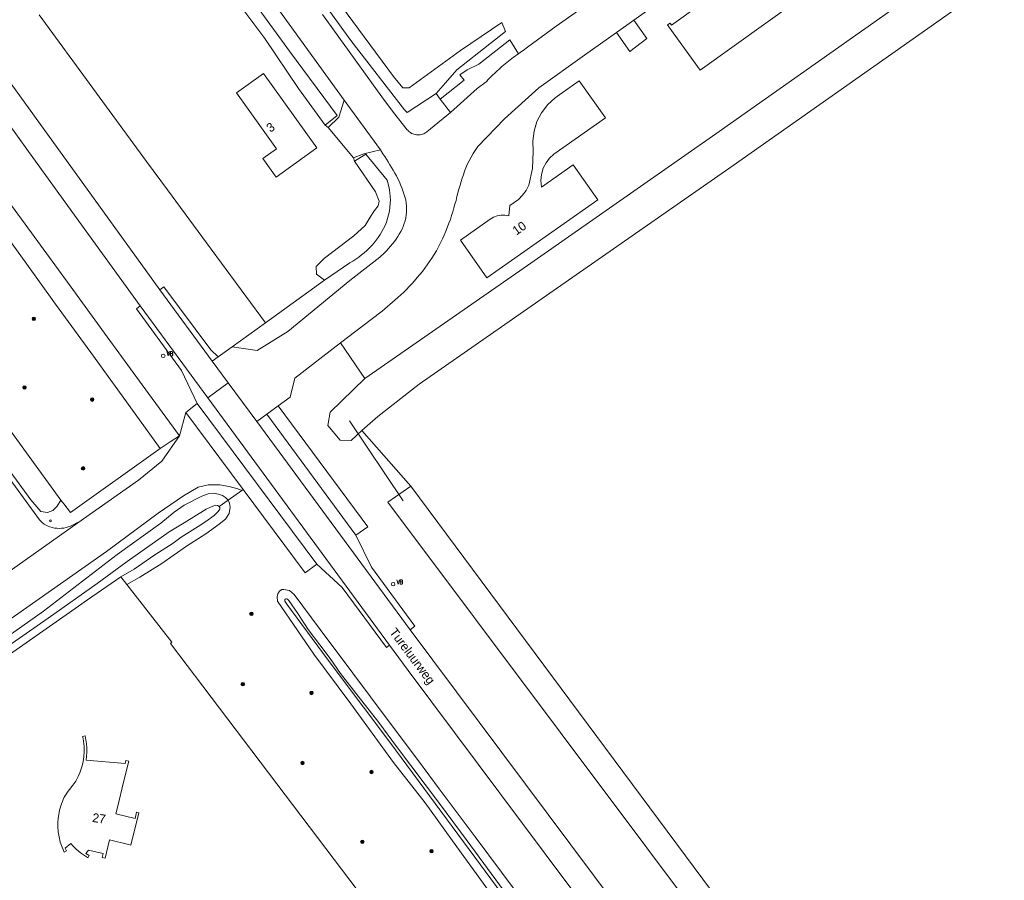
# Model space of a CAD drawing. Header units: metres. Extents: x 138165 to 154469, y 480134 to 494189.
# Tile 382 of 656: x 150415 to 150553, y 483192 to 483312. Entities that reach past the tile are written whole.
import ezdxf

# ---------------------------------------------------------------- set-up
doc = ezdxf.new("R2010")
doc.units = ezdxf.units.M
doc.header["$LTSCALE"] = 0.001
doc.header["$MEASUREMENT"] = 0
for name, color, linetype, lineweight in [('TOP-L-duiker', 7, 'Continuous', 0), ('TOP-L-topo objecten punt', 7, 'Continuous', 0), ('TOP-L-topo objecten vlak', 7, 'Continuous', 0), ('TOP-T-topo huisnummering naamgeving', 7, 'Continuous', 0)]:
    doc.layers.add(name, color=color, linetype=linetype, lineweight=lineweight)
doc.styles.add('Style-INTL_ISO', font='INTL_ISO.shx')
doc.styles.add('Style-STANDARD', font='STANDARD.shx')

# ---------------------------------------------------------------- blocks, each defined once
blk = doc.blocks.new('24')
at = {"layer": 'TOP-L-topo objecten punt', "color": 7, "linetype": 'Continuous', "lineweight": 0}
for radius in [0.025, 0.0182, 0.0115, 0.005]:
    blk.add_circle((0, 0), radius, dxfattribs=at)
blk = doc.blocks.new('10')
at = {"layer": 'TOP-L-topo objecten punt', "linetype": 'Continuous', "lineweight": 0}
blk.add_circle((0, 0), 0.0125, dxfattribs=at)
blk = doc.blocks.new('14')
at = {"layer": 'TOP-L-topo objecten punt', "color": 7, "linetype": 'Continuous', "lineweight": 0}
blk.add_circle((0, 0), 0.025, dxfattribs=at)
at = {"layer": 'TOP-L-topo objecten punt', "color": 7, "linetype": 'Continuous', "lineweight": 0, "style": 'Style-STANDARD'}
blk.add_text('VB', height=0.06, dxfattribs=at).set_placement((0.0483, 0))

msp = doc.modelspace()

# ---------------------------------------------------------------- linework, layer by layer
at = {"layer": 'TOP-L-duiker', "flags": 128}
msp.add_lwpolyline([(150468.39, 483244.73), (150460.85, 483255.92)], dxfattribs=at)
at = {"layer": 'TOP-L-topo objecten vlak', "flags": 128}
for points in [[(150462.57, 483254.58), (150464.82, 483256.53), (150470.62, 483261.08), (150514.63, 483291.73), (150810.45, 483500), (151000, 483633.45), (151135.52, 483728.86), (151144.14, 483735.12)], [(150208.38, 483583.35), (150263.35, 483506.61), (150319.3, 483427.6), (150326.02, 483418.22), (150334.68, 483406.16), (150340.64, 483397.86), (150345.21, 483391.51), (150353.04, 483380.63), (150361.6, 483368.74), (150368.36, 483359.37), (150374.46, 483350.9), (150382.16, 483340.23), (150387.28, 483333.15), (150398.36, 483317.82), (150404.1, 483309.89), (150409.61, 483302.28), (150415.83, 483293.71), (150422.31, 483284.77), (150431.51, 483272.08)], [(150891.53, 483563.57), (150801.35, 483500), (150512.22, 483296.19), (150485.81, 483277.69), (150462.97, 483261.89)], [(150277.35, 483442.98), (150274.39, 483443.3), (150273.79, 483441.62), (150275, 483439.42), (150306.12, 483396.03), (150319.93, 483376.71), (150345.77, 483341.23), (150366.59, 483312.57), (150390.98, 483279.54), (150409.95, 483253.32), (150416.17, 483244.87), (150417.55, 483243.2), (150418.48, 483243.09), (150419.26, 483243.38), (150419.87, 483243.95), (150420.39, 483244.81)], [(150420.39, 483244.81), (150381.19, 483298.77), (150351.9, 483339.1), (150277.35, 483442.98)], [(150422.74, 483241.62), (150422.69, 483241.67), (150422, 483241.29), (150421.72, 483241.16), (150421.41, 483241.05), (150421.1, 483240.96), (150420.78, 483240.9), (150420.45, 483240.86), (150420.12, 483240.85), (150419.79, 483240.86), (150419.47, 483240.9), (150419.16, 483240.97), (150418.85, 483241.07), (150418.58, 483241.18), (150418.31, 483241.31), (150418.05, 483241.46), (150417.81, 483241.63), (150417.37, 483242.03), (150398.54, 483267.88), (150362.98, 483316.58), (150334.48, 483355.64), (150305.36, 483395.53), (150272.39, 483440.75), (150268.76, 483438.09)], [(150434.27, 483274.3), (150326.11, 483424.15)], [(150545.04, 483350.83), (150533.32, 483342.46), (150528.32, 483338.86), (150514.24, 483328.66), (150496.56, 483316.04), (150489.84, 483311.26), (150485.82, 483308.34), (150485.61, 483308.18), (150485.4, 483308.02), (150485.19, 483307.87), (150484.98, 483307.71), (150484.77, 483307.56), (150484.55, 483307.41)], [(150472.97, 483301.82), (150474.32, 483303.35), (150475.91, 483305.13), (150478.96, 483307.58), (150482.71, 483310.51), (150482.22, 483311.81), (150476.4, 483307.84), (150469.2, 483302.64), (150468.3, 483302.64), (150467.01, 483304.2), (150457.99, 483316.45), (150452.42, 483324.35), (150449.9, 483327.55), (150449.93, 483329.18), (150450.12, 483330.14), (150451.2, 483331.11), (150452.2, 483332), (150459.12, 483335.95), (150457.97, 483337.4), (150457.13, 483337.02)], [(150500.7, 483312.12), (150511.02, 483319.48), (150518.6, 483324.95)], [(150450.82, 483323.36), (150461.01, 483309.28), (150468.55, 483299.56), (150468.94, 483299.16), (150472.97, 483301.82)], [(150505.63, 483311.17), (150510, 483305.09), (150523.64, 483314.89), (150519.28, 483320.96), (150519.08, 483321.24), (150518.68, 483320.95), (150518.88, 483320.67), (150514.82, 483317.76), (150514.62, 483318.04), (150514.28, 483317.79), (150514.48, 483317.52), (150510.44, 483314.61), (150510.24, 483314.89), (150509.9, 483314.64), (150510.09, 483314.37), (150506, 483311.43), (150505.8, 483311.71), (150505.44, 483311.44), (150505.63, 483311.17)], [(150448.82, 483316.51), (150453.96, 483309.37), (150460.1, 483300.89)], [(150457.45, 483297.37), (150459.13, 483298.76), (150452.41, 483307.78), (150447.45, 483314.65), (150446.02, 483313.47)], [(150390.15, 483313.16), (150394.17, 483307.59), (150398.08, 483302.16), (150401.74, 483297.08), (150405.82, 483291.44), (150410.72, 483284.65), (150415.37, 483278.21), (150419.63, 483272.31), (150424.56, 483265.5), (150430.78, 483256.9), (150434.29, 483252.05), (150434.3, 483252.04)], [(150436.99, 483253.83), (150431.78, 483260.97), (150426.88, 483267.7), (150421.66, 483274.86), (150416.25, 483282.28), (150412.05, 483288.06), (150409.41, 483291.69), (150405.97, 483296.41), (150403.01, 483300.5), (150399.84, 483304.86), (150397.4, 483308.21), (150392.86, 483314.47)], [(150446.02, 483313.47), (150448.95, 483309.56), (150453.67, 483302.55), (150457.45, 483297.37)], [(150417.33, 483312.87), (150432.4, 483292.3), (150435.33, 483288.32), (150440.78, 483280.91), (150446.31, 483273.4), (150449.07, 483269.67)], [(150474.99, 483299.15), (150472.71, 483297.28), (150471.7, 483296.45), (150471.56, 483296.35), (150471.41, 483296.26), (150471.25, 483296.18), (150471.09, 483296.11), (150470.92, 483296.07), (150470.75, 483296.03), (150470.57, 483296.02), (150470.39, 483296.02), (150470.22, 483296.03), (150470.04, 483296.06), (150469.87, 483296.11), (150469.71, 483296.17), (150469.55, 483296.24), (150469.4, 483296.34), (150469.26, 483296.44), (150469.12, 483296.56), (150469, 483296.68), (150468.95, 483296.74), (150467.01, 483299.15), (150465.39, 483301.36), (150457.07, 483312.89)], [(150498.27, 483310.4), (150500.15, 483307.72), (150502.53, 483309.56), (150500.7, 483312.12)], [(150498.27, 483310.4), (150500.7, 483312.12)], [(150459.57, 483266.89), (150463.9, 483270.15), (150465.42, 483271.3), (150467.23, 483272.88), (150467.64, 483273.24), (150468.05, 483273.61), (150468.44, 483273.98), (150468.83, 483274.37), (150469.21, 483274.76), (150469.59, 483275.16), (150469.97, 483275.58), (150470.35, 483276.01), (150470.71, 483276.45), (150471.07, 483276.89), (150471.42, 483277.34), (150471.75, 483277.8), (150472.08, 483278.27), (150472.39, 483278.74), (150472.71, 483279.26), (150473.02, 483279.79), (150473.32, 483280.33), (150473.6, 483280.88), (150473.87, 483281.43), (150474.12, 483281.99), (150474.37, 483282.55), (150474.6, 483283.12), (150474.79, 483283.65), (150474.98, 483284.18), (150475.15, 483284.71), (150475.32, 483285.25), (150475.48, 483285.78), (150475.63, 483286.31), (150475.78, 483286.84), (150475.91, 483287.37), (150476.05, 483287.9), (150476.19, 483288.43), (150476.34, 483288.96), (150476.5, 483289.49), (150476.66, 483289.97), (150476.82, 483290.45), (150476.98, 483290.93), (150477.16, 483291.41), (150477.36, 483291.87), (150477.62, 483292.4), (150477.9, 483292.92), (150478.19, 483293.44), (150478.85, 483294.42), (150482.57, 483298.26), (150487.41, 483302.62), (150493.8, 483307.23), (150498.27, 483310.4)], [(150473.57, 483301.02), (150476.9, 483303.69), (150476.3, 483304.43), (150477.32, 483305.16), (150478.97, 483305.96), (150483.34, 483309.38), (150484.55, 483307.41)], [(150484.55, 483307.41), (150484.32, 483307.24), (150484.08, 483307.07), (150483.84, 483306.91), (150483.6, 483306.74), (150483.36, 483306.57), (150483.13, 483306.38), (150482.9, 483306.19), (150482.67, 483306), (150482.45, 483305.81), (150482.22, 483305.61), (150482, 483305.41), (150481.78, 483305.21), (150481.56, 483305.01), (150481.36, 483304.82), (150481.16, 483304.63), (150480.96, 483304.44), (150480.77, 483304.25), (150480.57, 483304.06), (150480.38, 483303.87), (150479.99, 483303.48), (150478.74, 483302.54), (150474.99, 483299.15)], [(150448.79, 483304.65), (150445, 483301.92), (150450.63, 483294.08), (150448.71, 483292.7), (150450.56, 483290.12), (150456.28, 483294.22), (150448.79, 483304.65)], [(150490.66, 483301.92), (150489.68, 483301.23), (150489.62, 483301.17), (150488.64, 483300.27), (150487.78, 483299.14), (150487.13, 483297.89), (150486.71, 483296.54), (150486.53, 483295.14), (150486.59, 483293.72), (150486.5, 483291.32), (150485.97, 483288.97), (150485.6, 483288.23), (150485.11, 483287.57), (150484.52, 483286.99), (150483.32, 483286.14), (150483.19, 483284.7), (150482.64, 483284.78), (150482.09, 483284.77), (150481.55, 483284.66), (150481.04, 483284.47), (150480.56, 483284.2), (150476.39, 483281.26), (150480.11, 483275.98), (150495.64, 483286.94), (150492.18, 483291.84), (150487.76, 483288.72), (150487.67, 483289.61), (150487.75, 483290.49), (150488, 483291.34), (150488.4, 483292.13), (150488.9, 483292.77), (150489.5, 483293.32), (150496.72, 483298.41), (150493.06, 483303.61), (150490.66, 483301.92)], [(150457.83, 483297.07), (150459.36, 483298.52), (150460.1, 483300.89)], [(150460.1, 483300.89), (150465.17, 483293.94)], [(150472.97, 483301.82), (150473.57, 483301.02)], [(150474.99, 483299.15), (150473.57, 483301.02)], [(150457.83, 483297.07), (150457.45, 483297.37)], [(150461.41, 483292.79), (150457.83, 483297.07)], [(150465.17, 483293.94), (150465.53, 483293.37), (150465.78, 483292.99), (150466.03, 483292.62), (150466.27, 483292.24), (150466.5, 483291.85), (150466.73, 483291.47), (150466.96, 483291.07), (150467.19, 483290.67), (150467.41, 483290.27), (150467.62, 483289.86), (150467.83, 483289.44), (150468.01, 483289.02), (150468.17, 483288.6), (150468.33, 483288.18), (150468.48, 483287.76), (150468.61, 483287.33), (150468.72, 483286.9), (150468.8, 483286.46), (150468.84, 483286.02), (150468.85, 483285.61), (150468.83, 483285.2), (150468.78, 483284.79), (150468.72, 483284.38), (150468.63, 483283.98), (150468.52, 483283.59), (150468.38, 483283.2), (150468.22, 483282.83), (150468.03, 483282.46), (150467.82, 483282.1), (150467.6, 483281.76), (150467.37, 483281.41), (150467.13, 483281.08), (150466.88, 483280.74), (150466.61, 483280.41), (150466.33, 483280.09), (150466.04, 483279.77), (150465.74, 483279.47), (150465.11, 483278.9), (150460.89, 483275.61), (150452.19, 483268.46), (150447.89, 483265.78), (150444.39, 483266.31)], [(150465.17, 483293.94), (150462.84, 483293.39), (150461.41, 483292.79)], [(150457.32, 483275.66), (150460.87, 483278.1), (150461.3, 483278.34), (150461.72, 483278.61), (150462.13, 483278.89), (150462.53, 483279.19), (150462.92, 483279.5), (150463.29, 483279.83), (150463.64, 483280.18), (150463.98, 483280.54), (150464.29, 483280.9), (150464.59, 483281.27), (150464.88, 483281.66), (150465.15, 483282.05), (150465.39, 483282.46), (150465.62, 483282.88), (150465.82, 483283.31), (150466.02, 483283.81), (150466.18, 483284.31), (150466.33, 483284.83), (150466.44, 483285.35), (150466.52, 483285.88), (150466.56, 483286.41), (150466.58, 483286.93), (150466.56, 483287.4), (150466.52, 483287.87), (150466.45, 483288.34), (150466.37, 483288.8), (150466.11, 483289.7), (150463.11, 483293.33), (150461.56, 483292.32)], [(150461.56, 483292.32), (150461.41, 483292.79)], [(150461.56, 483292.32), (150464.5, 483288.02), (150465.01, 483286.75), (150464.86, 483286.1), (150464.35, 483285.44), (150463.74, 483284.48), (150463.04, 483283.31), (150461.47, 483281.85), (150457.32, 483278.76), (150456.16, 483277.55), (150456.2, 483276.52), (150457.32, 483275.66)], [(150442.45, 483264.92), (150441.42, 483265.9), (150434.82, 483274.73), (150434.27, 483274.3)], [(150449.07, 483269.67), (150449.92, 483270.29), (150457.32, 483275.66)], [(150441.61, 483264.32), (150434.27, 483274.3)], [(150431.51, 483272.08), (150430.98, 483271.66), (150437.28, 483263.01), (150439.47, 483258.34)], [(150431.51, 483272.08), (150440.98, 483259.17)], [(150449.07, 483269.67), (150444.39, 483266.31)], [(150444.39, 483266.31), (150442.45, 483264.92)], [(150450.86, 483258.03), (150452.52, 483259.23), (150453.2, 483261.93), (150459.57, 483266.89)], [(150459.57, 483266.89), (150462.97, 483261.89)], [(150442.45, 483264.92), (150441.61, 483264.32)], [(150443.85, 483261.28), (150441.61, 483264.32)], [(150440.98, 483259.17), (150443.85, 483261.28)], [(150443.85, 483261.28), (150447.84, 483255.86)], [(150462.97, 483261.89), (150458.11, 483257.15), (150457.8, 483255.29), (150459.55, 483253.2), (150461.07, 483253.17), (150462.57, 483254.58)], [(150439.47, 483258.34), (150437.89, 483257.11)], [(150456.25, 483235.85), (150439.47, 483258.34)], [(150440.98, 483259.17), (150466.43, 483224.46)], [(150449.23, 483256.86), (150450.86, 483258.03)], [(150461.75, 483239.9), (150463.39, 483241.09), (150450.86, 483258.03)], [(150437.89, 483257.11), (150436.99, 483253.83)], [(150445.94, 483246.29), (150437.89, 483257.11)], [(150447.84, 483255.86), (150449.23, 483256.86)], [(150449.23, 483256.86), (150461.75, 483239.9)], [(150469.35, 483226.62), (150447.84, 483255.86)], [(150436.99, 483253.83), (150434.55, 483250.28), (150431.28, 483247.59), (150424.01, 483242.52), (150422.74, 483241.62)], [(150434.3, 483252.04), (150434.31, 483252.04), (150435.7, 483252.97), (150436.99, 483253.83)], [(150462.57, 483254.58), (150469.44, 483246.75)], [(150420.39, 483244.81), (150420.81, 483244.27), (150421.73, 483243.08), (150434.3, 483252.04)], [(150308.42, 483154.31), (150372.52, 483199.43), (150410.85, 483226.46), (150426.77, 483237.61), (150434, 483242.99), (150437.55, 483245.4), (150439.62, 483246.63), (150441.05, 483246.95), (150442.66, 483246.97), (150443.95, 483246.72), (150445.17, 483246.38), (150445.73, 483246.14)], [(150443.84, 483244.83), (150443.45, 483245.18), (150443.02, 483245.47), (150442.46, 483245.65), (150441.83, 483245.78), (150441.02, 483245.71), (150440.12, 483245.38), (150437.65, 483244.1), (150436.28, 483243.12), (150434.39, 483241.58), (150428.28, 483237.21), (150417.96, 483229.26), (150373.11, 483197.54)], [(150443.84, 483244.83), (150445.73, 483246.14)], [(150445.73, 483246.14), (150445.94, 483246.29)], [(150445.94, 483246.29), (150454.62, 483234.62), (150456.25, 483235.85)], [(150469.44, 483246.75), (150466.24, 483244.52), (150562.88, 483115.5), (150615.21, 483047.01), (150651.35, 483000), (150720.99, 482909.42), (150752.05, 482869.5), (150755.06, 482870.97)], [(150755.06, 482870.97), (150711.44, 482926.18), (150557.55, 483128.2), (150469.44, 483246.75)], [(150442.55, 483243.93), (150442.35, 483244.05), (150442.07, 483244.1), (150441.67, 483243.96), (150440.77, 483243.56), (150437.68, 483241.65), (150435.58, 483240.38), (150429.69, 483236.21), (150425.48, 483233.12), (150418.58, 483228.28), (150400.16, 483215.47)], [(150429.63, 483232.97), (150431.45, 483234.03), (150434.53, 483235.92), (150437.98, 483238.34), (150440.7, 483240.09), (150442.55, 483241.42), (150443.47, 483242.16), (150443.95, 483242.94), (150444.1, 483243.83), (150444, 483244.38), (150443.84, 483244.83)], [(150443.84, 483244.83), (150442.55, 483243.93)], [(150428.79, 483234.04), (150430.63, 483235.15), (150433.57, 483237.12), (150436.14, 483238.8), (150437.25, 483239.61), (150439.61, 483241.11), (150440.69, 483241.82), (150441.88, 483242.65), (150442.45, 483243.22), (150442.68, 483243.56), (150442.64, 483243.79), (150442.55, 483243.93)], [(150412.8, 483234.57), (150422.74, 483241.62)], [(150469.35, 483226.62), (150470.02, 483227.12), (150463.92, 483235.4), (150461.75, 483239.9)], [(150456.25, 483235.85), (150459.82, 483232.55), (150466.03, 483224.16), (150466.43, 483224.46)], [(150318.09, 483155.96), (150319.49, 483157.18), (150321.01, 483158.32), (150323.67, 483160.18), (150335.7, 483168.56), (150344.91, 483175.04), (150353.28, 483181.14), (150377.96, 483198.53), (150403.17, 483216.2), (150421.1, 483228.72), (150424.1, 483230.82), (150428.79, 483234.04)], [(150428.79, 483234.04), (150429.63, 483232.97)], [(150680.23, 482898.63), (150681.89, 482899.8), (150435.73, 483224.73), (150435.93, 483224.89), (150429.63, 483232.97)], [(150486.91, 483186.25), (150482.15, 483192.64), (150478.44, 483197.62), (150473.42, 483204.35), (150470.51, 483208.25), (150466.27, 483213.93), (150461.33, 483220.53), (150456.74, 483226.68), (150453.07, 483231.59), (150452.42, 483232.12), (150451.65, 483232.29), (150451.34, 483232.29), (150451.05, 483232.05), (150450.78, 483231.65), (150450.72, 483231.26), (150450.75, 483230.65), (150455.83, 483223.21), (150461.01, 483216.27), (150467.01, 483208.02), (150471.43, 483202.35), (150475.89, 483196.18), (150486.36, 483181.77)], [(150451.93, 483230.96), (150451.78, 483230.88), (150451.77, 483230.63), (150452.04, 483230.21), (150457.05, 483223.44), (150459.09, 483220.71), (150466.49, 483210.85), (150492.59, 483175.58), (150515.3, 483145.06), (150533.72, 483120.38), (150553.64, 483093.79)], [(150563.06, 483081.92), (150531.4, 483123.89), (150522.65, 483135.97), (150510.54, 483152.28), (150499.88, 483166.59), (150496.25, 483171.43), (150487.61, 483183.06), (150484.74, 483187), (150477.32, 483197.03), (150473.48, 483202.27), (150467.44, 483210.25), (150464.95, 483213.64), (150462.04, 483217.31), (150459.6, 483220.5), (150458.12, 483222.61), (150456.67, 483224.5), (150455.06, 483226.68), (150453.59, 483228.93), (150452.36, 483230.76), (150452.16, 483230.93), (150452.02, 483230.99), (150451.93, 483230.96)], [(150595.2, 483059.13), (150573.55, 483087.74), (150520.89, 483157.62), (150469.35, 483226.62)], [(150466.43, 483224.46), (150469.09, 483220.9), (150478.87, 483207.81), (150491.3, 483191.17), (150496.72, 483183.93), (150502.3, 483176.47), (150508.05, 483168.8), (150514, 483160.85), (150520.33, 483152.42), (150526.51, 483144.17), (150532.91, 483135.65), (150539.7, 483126.61), (150545.71, 483118.61), (150557.78, 483102.56), (150563.68, 483094.72), (150570.64, 483085.48), (150575.14, 483079.52), (150580.48, 483072.45), (150589, 483061.21), (150592.26, 483056.9)], [(150429.88, 483196.5), (150430.2, 483196.42), (150431.3, 483200.97), (150430.99, 483201.05), (150430.78, 483200.15), (150428.09, 483200.81), (150428.31, 483201.7), (150429.22, 483205.43), (150429.9, 483208.21), (150429.48, 483208.31), (150429.38, 483207.9), (150423.9, 483208.34), (150423.97, 483208.91), (150424.01, 483209.48), (150424, 483210.06), (150423.96, 483210.64), (150423.88, 483211.21), (150423.76, 483211.77), (150423.42, 483211.68), (150423.44, 483211.57), (150423.46, 483211.48), (150423.48, 483211.4), (150423.5, 483211.31), (150423.52, 483211.23), (150423.53, 483211.14), (150423.55, 483211.05), (150423.56, 483210.99), (150423.64, 483210.27), (150423.65, 483209.55), (150423.61, 483208.83), (150423.5, 483208.11), (150423.33, 483207.41), (150423.1, 483206.72), (150422.81, 483206.06), (150422.46, 483205.42), (150422.05, 483204.82), (150421.6, 483204.25), (150421.39, 483203.99), (150421.19, 483203.72), (150421.01, 483203.44), (150420.85, 483203.14), (150420.71, 483202.84), (150420.59, 483202.53), (150420.47, 483202.23), (150420.37, 483201.93), (150420.28, 483201.63), (150420.2, 483201.33), (150420.13, 483201.02), (150420.07, 483200.71), (150420.07, 483200.7), (150420.05, 483200.55), (150420.03, 483200.4), (150420.01, 483200.26), (150419.99, 483200.11), (150419.98, 483199.96), (150419.97, 483199.81), (150419.97, 483199.8), (150419.96, 483199.06), (150420.01, 483198.31), (150420.12, 483197.58), (150420.3, 483196.85), (150420.54, 483196.15), (150420.83, 483195.47), (150421.15, 483195.62), (150420.96, 483196.02), (150421.79, 483196.67), (150422.12, 483196.28), (150422.48, 483195.91), (150422.86, 483195.57), (150423.26, 483195.25), (150423.69, 483194.97), (150424.13, 483194.71), (150424.19, 483194.68), (150424.36, 483194.99), (150423.89, 483195.25), (150424.23, 483195.74), (150426.29, 483195.24), (150426.16, 483194.71), (150426.58, 483194.61), (150427.2, 483197.16), (150429.88, 483196.5)]]:
    msp.add_lwpolyline(points, dxfattribs=at)

# ---------------------------------------------------------------- block references
at = {"layer": 'TOP-L-topo objecten punt', "xscale": 10, "yscale": 10, "zscale": 10}
for name, p in [('24', (150416.59, 483270.24)), ('14', (150434.73, 483265.04)), ('24', (150415.28, 483260.6)), ('24', (150424.77, 483258.91)), ('24', (150423.49, 483249.27)), ('10', (150418.91, 483241.91)), ('14', (150466.96, 483233.03)), ('24', (150447.09, 483228.87)), ('24', (150445.88, 483219.01)), ('24', (150455.51, 483217.78)), ('24', (150454.26, 483207.96)), ('24', (150463.92, 483206.68)), ('24', (150462.65, 483196.9)), ('24', (150472.34, 483195.59))]:
    msp.add_blockref(name, p, dxfattribs=at)

# ---------------------------------------------------------------- texts
at = {"layer": 'TOP-T-topo huisnummering naamgeving', "style": 'Style-INTL_ISO'}
for s, rotation, p in [('3', 35.7, (150449.76, 483296.32)), ('10', 35.2, (150484.25, 483281.9)), ('Tureluurweg', 306.9, (150466.37, 483226.28)), ('27', 351.9, (150424.72, 483199.7))]:
    msp.add_text(s, height=1.25, rotation=rotation, dxfattribs=at).set_placement(p)

doc.saveas('drawing.dxf')
